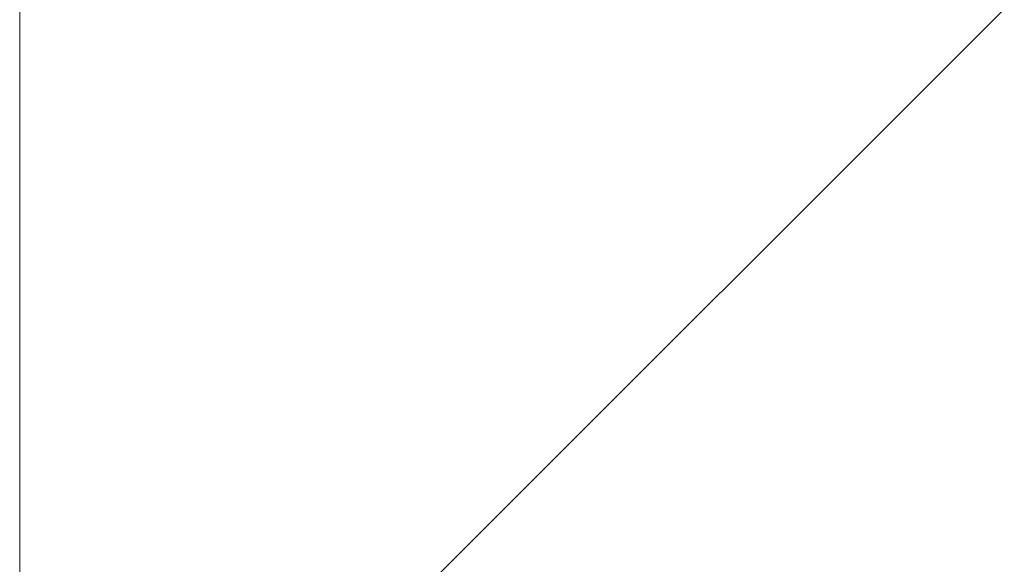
# Model space of a CAD drawing. Extents: x -720 to 300, y 62 to 1162.
# Tile 265 of 278: x 163.857 to 165.025, y 1028.151 to 1028.797. Entities that reach past the tile are written whole.
import ezdxf
from ezdxf.lldxf.tags import DXFTag

# ---------------------------------------------------------------- set-up
doc = ezdxf.new("R2010")
doc.units = 0
doc.layers.get('0').update_dxf_attribs({"lineweight": 13})
doc.layers.add('E_Detail_Linie_Text_Bem', color=7, linetype='Continuous', lineweight=13)
doc.layers.add('E_Detail_Wandschraffur', color=7, linetype='Continuous', lineweight=5, true_color=0xc0c0c0)
tags = doc.linetypes.add('fein_strichliert', pattern=[4, 1, -2, 1]).pattern_tags.tags
tags[8:9] = [DXFTag(74, 4), DXFTag(75, 0), DXFTag(340, '0'), DXFTag(46, 0.0), DXFTag(50, 0.0), DXFTag(44, 0.0), DXFTag(45, 0.0)]
tags[6:7] = [DXFTag(74, 4), DXFTag(75, 0), DXFTag(340, '0'), DXFTag(46, 0.0), DXFTag(50, 0.0), DXFTag(44, 0.0), DXFTag(45, 0.0)]
tags[4:5] = [DXFTag(74, 4), DXFTag(75, 0), DXFTag(340, '0'), DXFTag(46, 0.0), DXFTag(50, 0.0), DXFTag(44, 0.0), DXFTag(45, 0.0)]

# ---------------------------------------------------------------- blocks, each defined once
blk = doc.blocks.new('Referenz-A06G942Y8I')
at = {"layer": 'E_Detail_Linie_Text_Bem', "linetype": 'Continuous', "ltscale": 0.13}
blk.add_line((163.8568, 1017.1461), (163.8568, 1028.9461), dxfattribs=at)
at = {"layer": 'E_Detail_Wandschraffur', "linetype": 'fein_strichliert', "ltscale": 0.13}
blk.add_line((164.2879, 1028.0735), (165.1605, 1028.9461), dxfattribs=at)

msp = doc.modelspace()

# ---------------------------------------------------------------- block references
at = {"color": 8, "lineweight": 25, "ltscale": 0.25, "true_color": 0x808080}
msp.add_blockref('Referenz-A06G942Y8I', (0, 0), dxfattribs=at)

doc.saveas('drawing.dxf')
